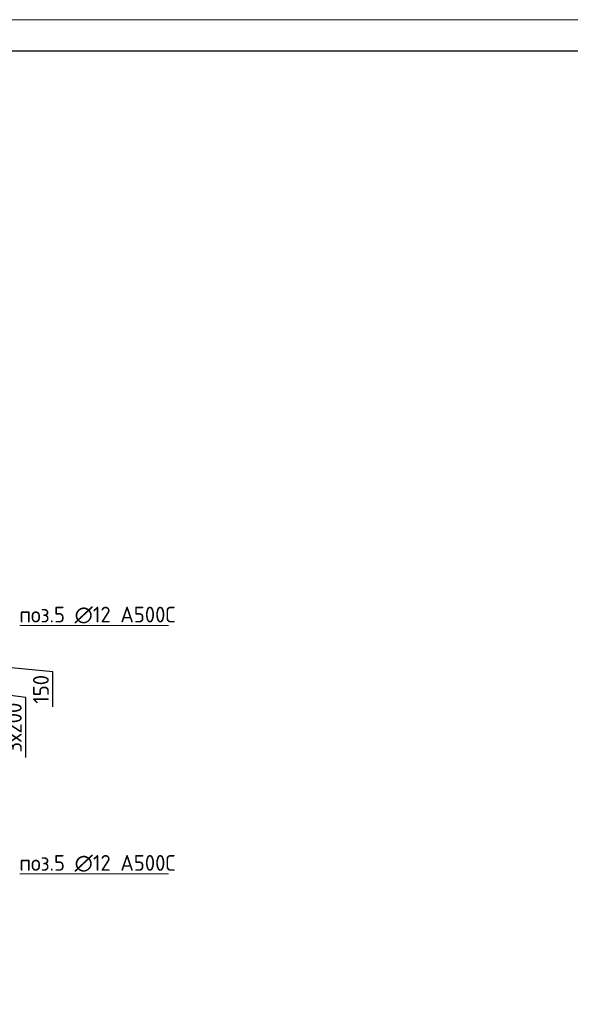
# Model space of a CAD drawing. Header units: millimetres. Extents: x -93479 to 1057970, y -66333 to 172656.
# Tile 468 of 473: x 1027338 to 1036056, y 44568 to 60157. Entities that reach past the tile are written whole.
import ezdxf

# ---------------------------------------------------------------- set-up
doc = ezdxf.new("R2010")
doc.units = ezdxf.units.MM
for name, color, linetype, lineweight in [('подоснова', 151, 'Continuous', 5), ('РАЗМЕРЫ', 7, 'Continuous', 9), ('ТОНКИЕ', 7, 'Continuous', 9)]:
    doc.layers.add(name, color=color, linetype=linetype, lineweight=lineweight)
doc.layers.add('ТОЛСТЫЕ_ОСНОВНЫЕ', color=6, linetype='Continuous')
doc.styles.add('GOST-2.304_Type-B', font='GOST_Common.ttf')
doc.dimstyles.new('СПДС', dxfattribs={"dimscale": 100, "dimtxt": 2.5, "dimasz": 2.5, "dimexe": 1.25, "dimexo": 0, "dimtad": 1, "dimdec": 0, "dimtxsty": 'GOST-2.304_Type-B', "dimblk": 'ARCHTICK', "dimcen": 2.5, "dimdle": 2, "dimadec": 0, "dimazin": 2, "dimtfac": 0.75, "dimtdec": 0, "dimtmove": 1, "dimatfit": 3, "dimfxl": 1, "dimtolj": 1, "dimarcsym": 1})

# ---------------------------------------------------------------- blocks, each defined once
blk = doc.blocks.new('*U1955')
at = {"layer": 'ТОЛСТЫЕ_ОСНОВНЫЕ', "color": 7}
blk.add_lwpolyline([(20, 5), (886, 5), (886, 415), (20, 415)], close=True, dxfattribs=at)
at = {"layer": 'ТОНКИЕ', "color": 7}
blk.add_lwpolyline([(0, 0), (891, 0), (891, 420), (0, 420)], close=True, dxfattribs=at)
blk = doc.blocks.new('_ArchTick')
at = {"color": 0, "linetype": 'ByBlock', "const_width": 0.15}
blk.add_lwpolyline([(-0.5, -0.5), (0.5, 0.5)], dxfattribs=at)
blk = doc.blocks.new('*D1191')
at = {"layer": 'DEFPOINTS', "color": 0, "ltscale": 100, "transparency": 16777216}
for p in [(1025150, 50111), (1025712, 50111), (1025150, 49961)]:
    blk.add_point(p, dxfattribs=at)
at = {"layer": 'РАЗМЕРЫ', "color": 0, "lineweight": -2, "transparency": 16777216}
for p, q in [((1025712, 49761), (1025712, 50311)), ((1025150, 50111), (1025837, 50111)), ((1025150, 49961), (1025837, 49961)), ((1027862, 49829), (1025712, 50036)), ((1027862, 49278), (1027862, 49829))]:
    blk.add_line(p, q, dxfattribs=at)
at = {"layer": 'РАЗМЕРЫ', "color": 0, "lineweight": -2, "ltscale": 100, "transparency": 16777216, "xscale": 250, "yscale": 250, "zscale": 250}
for p, rotation in [((1025712, 50111), 90), ((1025712, 49961), 270)]:
    blk.add_blockref('_ArchTick', p, dxfattribs=dict(at, rotation=rotation))
at = {"layer": 'РАЗМЕРЫ', "color": 0, "ltscale": 100, "transparency": 16777216, "insert": (1027674, 49554), "char_height": 250, "attachment_point": 5, "rotation": 90, "style": 'GOST-2.304_Type-B'}
blk.add_mtext('\\A1;150', dxfattribs=at)
blk = doc.blocks.new('*D1192')
at = {"layer": 'DEFPOINTS', "color": 0, "ltscale": 100, "transparency": 16777216}
for p in [(1025308, 49961), (1025202, 49361), (1025712, 49361)]:
    blk.add_point(p, dxfattribs=at)
at = {"layer": 'РАЗМЕРЫ', "color": 0, "lineweight": -2, "transparency": 16777216}
for p, q in [((1025712, 50161), (1025712, 49161)), ((1025308, 49961), (1025837, 49961)), ((1027433, 49424), (1025712, 49661)), ((1027433, 48473), (1027433, 49424)), ((1025202, 49361), (1025837, 49361))]:
    blk.add_line(p, q, dxfattribs=at)
at = {"layer": 'РАЗМЕРЫ', "color": 0, "lineweight": -2, "ltscale": 100, "transparency": 16777216, "xscale": 250, "yscale": 250, "zscale": 250}
for p, rotation in [((1025712, 49961), 90), ((1025712, 49361), 270)]:
    blk.add_blockref('_ArchTick', p, dxfattribs=dict(at, rotation=rotation))
at = {"layer": 'РАЗМЕРЫ', "color": 0, "ltscale": 100, "transparency": 16777216, "insert": (1027245, 48948), "char_height": 250, "attachment_point": 5, "rotation": 90, "style": 'GOST-2.304_Type-B'}
blk.add_mtext('\\A1;3х200', dxfattribs=at)

msp = doc.modelspace()

# ---------------------------------------------------------------- linework, layer by layer
at = {"layer": 'подоснова', "color": 7, "lineweight": 15, "ltscale": 0.3}
for p, q in [((1027338.2, 50563.6, 360), (1029694, 50563.6, 360)), ((1027338.2, 46631.7, 360), (1029694, 46631.7, 360))]:
    msp.add_line(p, q, dxfattribs=at)

# ---------------------------------------------------------------- block references
at = {"xscale": 100, "yscale": 100, "zscale": 100}
msp.add_blockref('*U1955', (968870.1, 18156.9), dxfattribs=at)

# ---------------------------------------------------------------- texts
at = {"layer": 'подоснова', "color": 7, "ltscale": 0.3, "style": 'GOST-2.304_Type-B'}
for p in [(1027332.1, 50613.3, 360), (1027332.1, 46681.5, 360)]:
    msp.add_text('поз.5 ∅12 А500С', height=250, dxfattribs=at).set_placement(p)

# ---------------------------------------------------------------- dimensions: what is measured, and where the dimension line sits
at = {"layer": 'РАЗМЕРЫ', "color": 7}
dim = msp.add_linear_dim(base=(1025711.8, 50111.4), p1=(1025149.9, 49961.4), p2=(1025149.9, 50111.4), angle=90, dimstyle='СПДС', dxfattribs=at)
dim.commit()
dim.dimension.update_dxf_attribs({"geometry": '*D1191', "text_midpoint": (1027862, 49766.2), "dimtype": 160})
dim = msp.add_linear_dim(base=(1025711.8, 49361.4), p1=(1025308.4, 49961.4), p2=(1025201.8, 49361.4), angle=90, text='3х200', dimstyle='СПДС', dxfattribs=at)
dim.commit()
dim.dimension.update_dxf_attribs({"geometry": '*D1192', "text_midpoint": (1027432.6, 49361.4), "dimtype": 160})

doc.saveas('drawing.dxf')
